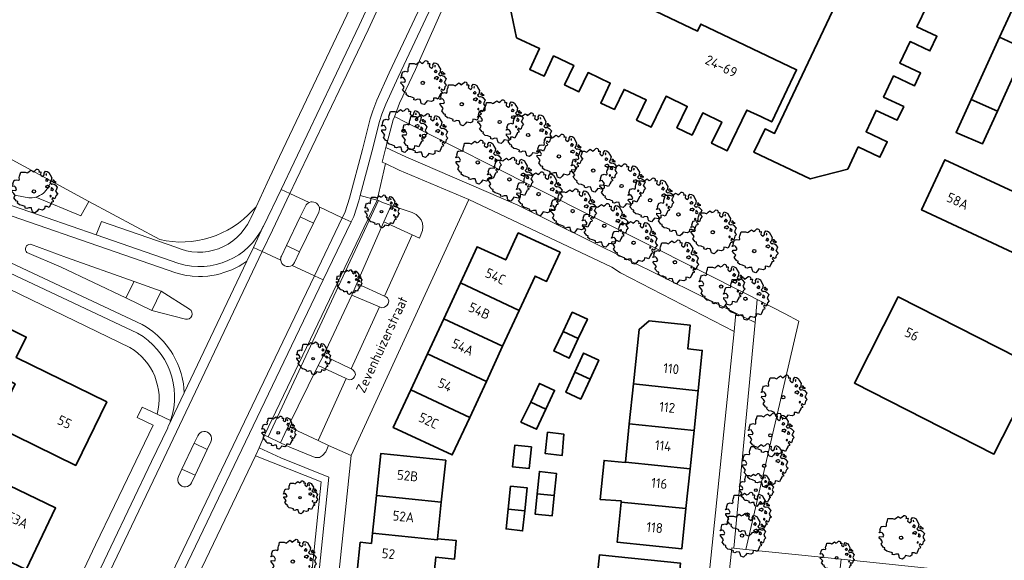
# Model space of a CAD drawing. Header units: metres. Extents: x 152391 to 157968, y 462336 to 467280.
# Tile 457 of 656: x 154138 to 154273, y 466338 to 466413. Entities that reach past the tile are written whole.
import ezdxf
from ezdxf.enums import TextEntityAlignment as Align

# ---------------------------------------------------------------- set-up
doc = ezdxf.new("R2010")
doc.units = ezdxf.units.M
doc.header["$LTSCALE"] = 0.75
doc.layers.get('0').update_dxf_attribs({"lineweight": 25})
for name, color, linetype, lineweight in [('B-GV-GR-BOOM-S', 252, 'Continuous', 25), ('B-WE-GR-BEPLANTING_CULTUUR_BODEMBEDEKKER-GV', 251, 'Continuous', 18), ('B-WE-GR-BEPLANTING_CULTUUR_HEESTERS-GV', 251, 'Continuous', 18), ('B-WE-GR-GROENVOORZIENING-GV', 251, 'Continuous', 18), ('B-WE-GR-HAAG-GV', 251, 'Continuous', 13), ('B-WE-OG-BEBOUWING-GV', 6, 'Continuous', 35), ('B-WE-OG-BEBOUWING-T18', 1, 'Continuous', 18), ('B-WE-OG-TERREIN_CULTUURSCHEIDING-GV', 251, 'Continuous', 18), ('B-WE-OG-TOPOGRAFIE-T18', 1, 'Continuous', 18), ('B-WE-VH-VERHARDING_ASFALT-GV', 251, 'Continuous', 18), ('B-WE-VH-VERHARDING_BETONSTRAATSTEEN-GV', 251, 'Continuous', 18), ('B-WE-VH-VERHARDING_TEGEL-GV', 251, 'Continuous', 18)]:
    doc.layers.add(name, color=color, linetype=linetype, lineweight=lineweight)
doc.styles.add('NLCS-ISO-M750-T18', font='NLCS-ISO.ttf', dxfattribs={"height": 1.35})

# ---------------------------------------------------------------- blocks, each defined once
blk = doc.blocks.new('SGR-BOOM_21_30')
at = {"linetype": 'Continuous'}
for p, q in [((-1.05, 1.33), (-1.02, 1.5)), ((-1.02, 1.5), (-0.67, 1.5)), ((-0.67, 1.5), (-0.52, 1.43)), ((-0.52, 1.43), (-0.47, 1.45)), ((-0.47, 1.45), (-0.37, 1.55)), ((-0.37, 1.55), (-0.23, 1.65)), ((-0.23, 1.65), (-0.13, 1.58)), ((-0.13, 1.58), (-0.06, 1.52)), ((-0.06, 1.52), (0.07, 1.58)), ((0.07, 1.58), (0.2, 1.71)), ((0.2, 1.71), (0.26, 1.73)), ((0.26, 1.73), (0.33, 1.7)), ((0.33, 1.7), (0.39, 1.65)), ((0.4, 1.53), (0.38, 1.5)), ((0.38, 1.5), (0.53, 1.52)), ((0.39, 1.65), (0.4, 1.53)), ((0.54, 1.48), (0.51, 1.29)), ((0.53, 1.52), (0.54, 1.48)), ((0.79, 1.4), (0.89, 1.56)), ((0.8, 1.29), (0.79, 1.4)), ((0.89, 1.56), (1.02, 1.53)), ((0.97, 1.37), (0.93, 1.33)), ((0.96, 1.27), (0.97, 1.37)), ((1.02, 1.53), (1.16, 1.45)), ((1.16, 1.45), (1.25, 1.27)), ((-1.7, 0.37), (-1.66, 0.48)), ((-1.49, 0.41), (-1.7, 0.37)), ((-1.68, -0.03), (-1.67, 0.09)), ((-1.67, 0.09), (-1.39, 0.07)), ((-1.66, 0.48), (-1.6, 0.53)), ((-1.63, 0.58), (-1.53, 0.87)), ((-1.6, 0.53), (-1.63, 0.58)), ((-1.53, 0.87), (-1.46, 0.86)), ((-1.42, 0.33), (-1.49, 0.41)), ((-1.46, 0.86), (-1.34, 0.91)), ((-1.33, 0.18), (-1.42, 0.33)), ((-1.39, 0.07), (-1.33, 0.18)), ((-1.34, 0.91), (-1.18, 0.86)), ((-1.18, 0.86), (-1.12, 0.92)), ((-1.13, 1.09), (-1.11, 1.19)), ((-1.12, 0.92), (-1.13, 1.09)), ((-1.11, 1.19), (-1.05, 1.33)), ((0.51, 1.29), (0.57, 1.24)), ((0.57, 1.24), (0.69, 1.15)), ((0.69, 1.15), (0.75, 1.2)), ((0.75, 1.2), (0.8, 1.29)), ((0.94, 0.91), (0.89, 0.87)), ((0.89, 0.87), (0.93, 0.83)), ((0.93, 0.41), (0.89, 0.33)), ((0.89, 0.33), (1.03, 0.32)), ((0.93, 1.33), (0.95, 1.25)), ((0.93, 0.83), (0.98, 0.84)), ((1.05, 0.46), (0.93, 0.41)), ((0.97, 0.97), (0.94, 0.91)), ((0.95, 1.25), (0.96, 1.24)), ((1.03, 0.97), (0.97, 0.97)), ((0.98, 0.84), (1.03, 0.78)), ((1.08, 0.94), (1.03, 0.97)), ((1.03, 0.78), (1.08, 0.84)), ((1.03, 0.32), (1.11, 0.25)), ((1.11, 0.46), (1.05, 0.46)), ((1.12, 0.87), (1.08, 0.94)), ((1.08, 0.84), (1.12, 0.87)), ((1.22, 0.4), (1.11, 0.46)), ((1.11, 0.25), (1.2, 0.37)), ((1.2, 0.37), (1.24, 0.41)), ((1.32, 0.79), (1.23, 0.69)), ((1.23, 0.69), (1.27, 0.63)), ((1.25, 1.27), (1.38, 1.06)), ((1.27, 0.63), (1.38, 0.56)), ((1.34, 0.18), (1.31, 0.1)), ((1.43, 0.05), (1.31, 0.1)), ((1.38, 1.06), (1.32, 0.79)), ((1.36, 0.3), (1.34, 0.23)), ((1.34, 0.23), (1.34, 0.18)), ((1.43, 0.23), (1.36, 0.3)), ((1.38, 0.56), (1.44, 0.6)), ((1.47, 0.2), (1.43, 0.23)), ((1.43, 0.05), (1.51, 0.14)), ((1.47, 0.86), (1.44, 0.81)), ((1.44, 0.81), (1.46, 0.74)), ((1.44, 0.6), (1.57, 0.56)), ((1.46, 0.74), (1.53, 0.69)), ((1.54, 0.86), (1.47, 0.86)), ((1.51, 0.14), (1.47, 0.2)), ((1.53, 0.73), (1.64, 0.68)), ((1.53, 0.69), (1.54, 0.73)), ((1.62, 0.76), (1.54, 0.86)), ((1.57, 0.56), (1.64, 0.51)), ((1.73, 0.71), (1.62, 0.76)), ((1.64, 0.68), (1.73, 0.71)), ((1.64, 0.51), (1.81, 0.32)), ((1.72, 0.1), (1.67, 0.04)), ((1.67, 0.04), (1.76, -0.09)), ((1.81, 0.32), (1.72, 0.1)), ((-1.54, -0.18), (-1.68, -0.03)), ((-1.55, -0.51), (-1.49, -0.42)), ((-1.35, -0.75), (-1.55, -0.51)), ((-1.44, -0.32), (-1.54, -0.18)), ((-1.49, -0.42), (-1.44, -0.32)), ((-1.25, -0.78), (-1.35, -0.75)), ((-1.27, -0.9), (-1.25, -0.78)), ((-1.11, -1.05), (-1.27, -0.9)), ((-0.91, -1.08), (-1.11, -1.05)), ((-0.67, -1.18), (-0.91, -1.08)), ((-0.68, -1.29), (-0.67, -1.18)), ((-0.55, -1.33), (-0.68, -1.29)), ((-0.4, -1.26), (-0.55, -1.33)), ((-0.19, -1.28), (-0.4, -1.26)), ((-0.16, -1.43), (-0.19, -1.28)), ((0.84, -1.16), (0.83, -1.36)), ((1.03, -1.18), (0.84, -1.16)), ((1.18, -1.24), (1.03, -1.18)), ((1.29, -1.01), (1.18, -1.24)), ((1.29, -0.29), (1.24, -0.36)), ((1.24, -0.36), (1.25, -0.42)), ((1.26, -0.42), (1.33, -0.41)), ((1.33, -0.34), (1.29, -0.29)), ((1.36, -0.88), (1.29, -1.01)), ((1.33, -0.41), (1.33, -0.34)), ((1.37, -0.83), (1.36, -0.88)), ((1.48, -0.8), (1.37, -0.83)), ((1.46, -0.47), (1.39, -0.59)), ((1.39, -0.59), (1.43, -0.64)), ((1.43, -0.64), (1.5, -0.7)), ((1.58, -0.59), (1.46, -0.47)), ((1.5, -0.7), (1.48, -0.8)), ((1.66, -0.52), (1.58, -0.59)), ((1.68, -0.42), (1.66, -0.52)), ((1.72, -0.31), (1.68, -0.42)), ((1.84, -0.18), (1.72, -0.31)), ((1.76, -0.09), (1.84, -0.18)), ((-0.13, -1.49), (-0.16, -1.43)), ((-0.1, -1.61), (-0.13, -1.49)), ((0.11, -1.67), (-0.1, -1.61)), ((0.25, -1.52), (0.11, -1.67)), ((0.36, -1.38), (0.25, -1.52)), ((0.68, -1.44), (0.36, -1.38)), ((0.83, -1.36), (0.68, -1.44))]:
    blk.add_line(p, q, dxfattribs=at)
blk.add_circle((0, 0), 0.126, dxfattribs=at)
blk = doc.blocks.new('SGR-BOOM_31_50')
at = {"linetype": 'Continuous'}
for p, q in [((-1.51, 1.45), (-1.48, 1.58)), ((-1.49, 1.23), (-1.51, 1.45)), ((-1.48, 1.58), (-1.4, 1.78)), ((-1.4, 1.78), (-1.36, 2)), ((-1.36, 2), (-0.89, 2)), ((-0.89, 2), (-0.69, 1.91)), ((-0.69, 1.91), (-0.63, 1.93)), ((-0.63, 1.93), (-0.49, 2.06)), ((-0.49, 2.06), (-0.3, 2.2)), ((-0.3, 2.2), (-0.18, 2.11)), ((-0.18, 2.11), (-0.08, 2.02)), ((-0.08, 2.02), (0.09, 2.11)), ((0.09, 2.11), (0.27, 2.28)), ((0.27, 2.28), (0.35, 2.31)), ((0.35, 2.31), (0.44, 2.26)), ((0.44, 2.26), (0.52, 2.2)), ((0.54, 2.04), (0.51, 2)), ((0.51, 2), (0.71, 2.02)), ((0.52, 2.2), (0.54, 2.04)), ((0.72, 1.98), (0.68, 1.71)), ((0.68, 1.71), (0.75, 1.65)), ((0.71, 2.02), (0.72, 1.98)), ((0.75, 1.65), (0.92, 1.54)), ((0.92, 1.54), (1, 1.6)), ((1, 1.6), (1.06, 1.71)), ((1.05, 1.87), (1.19, 2.09)), ((1.06, 1.71), (1.05, 1.87)), ((1.19, 2.09), (1.36, 2.04)), ((1.3, 1.82), (1.23, 1.78)), ((1.23, 1.78), (1.27, 1.67)), ((1.27, 1.67), (1.28, 1.65)), ((1.28, 1.69), (1.3, 1.82)), ((1.36, 2.04), (1.54, 1.93)), ((1.54, 1.93), (1.67, 1.69)), ((1.67, 1.69), (1.84, 1.41)), ((1.84, 1.41), (1.76, 1.06)), ((-2.27, 0.49), (-2.21, 0.64)), ((-1.99, 0.55), (-2.27, 0.49)), ((-2.24, -0.04), (-2.22, 0.11)), ((-2.22, 0.11), (-1.85, 0.09)), ((-2.21, 0.64), (-2.13, 0.71)), ((-2.18, 0.77), (-2.04, 1.17)), ((-2.13, 0.71), (-2.18, 0.77)), ((-2.04, 1.17), (-1.94, 1.14)), ((-1.9, 0.44), (-1.99, 0.55)), ((-1.94, 1.14), (-1.79, 1.21)), ((-1.77, 0.25), (-1.9, 0.44)), ((-1.85, 0.09), (-1.77, 0.25)), ((-1.79, 1.21), (-1.57, 1.14)), ((-1.57, 1.14), (-1.49, 1.23)), ((1.25, 1.21), (1.19, 1.17)), ((1.19, 1.17), (1.23, 1.1)), ((1.23, 0.55), (1.19, 0.44)), ((1.19, 0.44), (1.37, 0.42)), ((1.23, 1.1), (1.31, 1.12)), ((1.4, 0.62), (1.23, 0.55)), ((1.3, 1.3), (1.25, 1.21)), ((1.37, 1.3), (1.3, 1.3)), ((1.31, 1.12), (1.37, 1.03)), ((1.44, 1.25), (1.37, 1.3)), ((1.37, 1.03), (1.44, 1.12)), ((1.37, 0.42), (1.48, 0.33)), ((1.48, 0.62), (1.4, 0.62)), ((1.5, 1.17), (1.44, 1.25)), ((1.44, 1.12), (1.5, 1.17)), ((1.62, 0.53), (1.48, 0.62)), ((1.48, 0.33), (1.61, 0.49)), ((1.61, 0.49), (1.65, 0.55)), ((1.76, 1.06), (1.64, 0.93)), ((1.64, 0.93), (1.7, 0.84)), ((1.7, 0.84), (1.84, 0.75)), ((1.79, 0.25), (1.75, 0.14)), ((1.91, 0.07), (1.75, 0.14)), ((1.81, 0.4), (1.79, 0.31)), ((1.79, 0.31), (1.79, 0.25)), ((1.9, 0.31), (1.81, 0.4)), ((1.84, 0.75), (1.92, 0.79)), ((1.96, 0.27), (1.9, 0.31)), ((1.91, 0.07), (2.01, 0.18)), ((1.96, 1.14), (1.92, 1.08)), ((1.92, 1.08), (1.95, 0.99)), ((1.92, 0.79), (2.09, 0.75)), ((1.95, 0.99), (2.04, 0.93)), ((2.06, 1.14), (1.96, 1.14)), ((2.01, 0.18), (1.96, 0.27)), ((2.04, 0.97), (2.18, 0.9)), ((2.04, 0.93), (2.06, 0.97)), ((2.16, 1.01), (2.06, 1.14)), ((2.09, 0.75), (2.18, 0.68)), ((2.3, 0.95), (2.16, 1.01)), ((2.18, 0.9), (2.3, 0.95)), ((2.18, 0.68), (2.41, 0.42)), ((2.29, 0.14), (2.23, 0.05)), ((2.23, 0.05), (2.35, -0.13)), ((2.41, 0.42), (2.29, 0.14)), ((-2.05, -0.24), (-2.24, -0.04)), ((-2.07, -0.67), (-1.99, -0.56)), ((-1.8, -1), (-2.07, -0.67)), ((-1.91, -0.43), (-2.05, -0.24)), ((-1.99, -0.56), (-1.91, -0.43)), ((-1.67, -1.05), (-1.8, -1)), ((-1.7, -1.2), (-1.67, -1.05)), ((-1.48, -1.4), (-1.7, -1.2)), ((1.72, -1.35), (1.58, -1.66)), ((1.72, -0.39), (1.65, -0.48)), ((1.65, -0.48), (1.67, -0.56)), ((1.68, -0.56), (1.78, -0.54)), ((1.78, -0.45), (1.72, -0.39)), ((1.81, -1.18), (1.72, -1.35)), ((1.78, -0.54), (1.78, -0.45)), ((1.82, -1.11), (1.81, -1.18)), ((1.98, -1.07), (1.82, -1.11)), ((1.95, -0.63), (1.85, -0.78)), ((1.85, -0.78), (1.9, -0.85)), ((1.9, -0.85), (1.99, -0.94)), ((2.1, -0.78), (1.95, -0.63)), ((1.99, -0.94), (1.98, -1.07)), ((2.21, -0.7), (2.1, -0.78)), ((2.24, -0.56), (2.21, -0.7)), ((2.29, -0.41), (2.24, -0.56)), ((2.46, -0.24), (2.29, -0.41)), ((2.35, -0.13), (2.46, -0.24)), ((-1.22, -1.44), (-1.48, -1.4)), ((-0.89, -1.57), (-1.22, -1.44)), ((-0.91, -1.72), (-0.89, -1.57)), ((-0.73, -1.77), (-0.91, -1.72)), ((-0.53, -1.68), (-0.73, -1.77)), ((-0.25, -1.7), (-0.53, -1.68)), ((-0.21, -1.9), (-0.25, -1.7)), ((-0.18, -1.99), (-0.21, -1.9)), ((-0.13, -2.14), (-0.18, -1.99)), ((0.15, -2.23), (-0.13, -2.14)), ((0.34, -2.03), (0.15, -2.23)), ((0.47, -1.83), (0.34, -2.03)), ((0.91, -1.92), (0.47, -1.83)), ((1.11, -1.81), (0.91, -1.92)), ((1.13, -1.55), (1.11, -1.81)), ((1.37, -1.57), (1.13, -1.55)), ((1.58, -1.66), (1.37, -1.57))]:
    blk.add_line(p, q, dxfattribs=at)
blk.add_circle((0, 0), 0.169, dxfattribs=at)
blk = doc.blocks.new('SGR-BOOM_50_100')
at = {"linetype": 'Continuous'}
for p, q in [((-0.84, 2.58), (-0.65, 2.75)), ((-0.65, 2.75), (-0.4, 2.93)), ((-0.4, 2.93), (-0.24, 2.81)), ((-0.24, 2.81), (-0.11, 2.69)), ((-0.11, 2.69), (0.12, 2.81)), ((0.12, 2.81), (0.36, 3.04)), ((0.36, 3.04), (0.47, 3.07)), ((0.47, 3.07), (0.59, 3.02)), ((0.59, 3.02), (0.69, 2.93)), ((0.72, 2.72), (0.67, 2.66)), ((0.69, 2.93), (0.72, 2.72)), ((1.4, 2.49), (1.58, 2.78)), ((1.58, 2.78), (1.81, 2.72)), ((1.81, 2.72), (2.06, 2.58)), ((-2.9, 1.03), (-2.72, 1.56)), ((-2.72, 1.56), (-2.59, 1.53)), ((-2.59, 1.53), (-2.39, 1.61)), ((-2.39, 1.61), (-2.1, 1.53)), ((-2.1, 1.53), (-1.99, 1.64)), ((-2.01, 1.93), (-1.97, 2.11)), ((-1.99, 1.64), (-2.01, 1.93)), ((-1.97, 2.11), (-1.87, 2.37)), ((-1.87, 2.37), (-1.81, 2.66)), ((-1.81, 2.66), (-1.19, 2.66)), ((-1.19, 2.66), (-0.92, 2.55)), ((-0.92, 2.55), (-0.84, 2.58)), ((0.67, 2.66), (0.94, 2.69)), ((0.96, 2.64), (0.9, 2.29)), ((0.9, 2.29), (1, 2.2)), ((0.94, 2.69), (0.96, 2.64)), ((1, 2.2), (1.23, 2.05)), ((1.23, 2.05), (1.34, 2.14)), ((1.34, 2.14), (1.42, 2.29)), ((1.42, 2.29), (1.4, 2.49)), ((1.67, 1.61), (1.58, 1.56)), ((1.58, 1.56), (1.65, 1.47)), ((1.73, 2.43), (1.65, 2.37)), ((1.65, 2.37), (1.69, 2.23)), ((1.65, 1.47), (1.75, 1.5)), ((1.73, 1.73), (1.67, 1.61)), ((1.69, 2.23), (1.71, 2.2)), ((1.71, 2.26), (1.73, 2.43)), ((1.83, 1.73), (1.73, 1.73)), ((1.75, 1.5), (1.83, 1.38)), ((1.91, 1.67), (1.83, 1.73)), ((1.83, 1.38), (1.91, 1.5)), ((2, 1.56), (1.91, 1.67)), ((1.91, 1.5), (2, 1.56)), ((2.06, 2.58), (2.22, 2.26)), ((2.35, 1.41), (2.18, 1.23)), ((2.22, 2.26), (2.45, 1.88)), ((2.45, 1.88), (2.35, 1.41)), ((2.62, 1.53), (2.56, 1.44)), ((2.56, 1.44), (2.6, 1.32)), ((2.74, 1.53), (2.62, 1.53)), ((2.89, 1.35), (2.74, 1.53)), ((-3.03, 0.65), (-2.94, 0.85)), ((-2.65, 0.74), (-3.03, 0.65)), ((-2.99, -0.05), (-2.96, 0.15)), ((-2.96, 0.15), (-2.47, 0.12)), ((-2.94, 0.85), (-2.84, 0.94)), ((-2.84, 0.94), (-2.9, 1.03)), ((-2.53, 0.59), (-2.65, 0.74)), ((-2.37, 0.33), (-2.53, 0.59)), ((-2.47, 0.12), (-2.37, 0.33)), ((1.65, 0.74), (1.58, 0.59)), ((1.58, 0.59), (1.83, 0.56)), ((1.87, 0.82), (1.65, 0.74)), ((1.83, 0.56), (1.98, 0.45)), ((1.98, 0.82), (1.87, 0.82)), ((2.16, 0.71), (1.98, 0.82)), ((1.98, 0.45), (2.14, 0.65)), ((2.14, 0.65), (2.2, 0.74)), ((2.18, 1.23), (2.27, 1.12)), ((2.27, 1.12), (2.45, 1)), ((2.39, 0.33), (2.33, 0.18)), ((2.55, 0.09), (2.33, 0.18)), ((2.41, 0.53), (2.39, 0.42)), ((2.39, 0.42), (2.39, 0.33)), ((2.53, 0.42), (2.41, 0.53)), ((2.45, 1), (2.56, 1.06)), ((2.62, 0.36), (2.53, 0.42)), ((2.55, 0.09), (2.68, 0.24)), ((2.56, 1.06), (2.78, 1)), ((2.6, 1.32), (2.72, 1.23)), ((2.68, 0.24), (2.62, 0.36)), ((2.72, 1.29), (2.91, 1.2)), ((2.72, 1.23), (2.74, 1.29)), ((2.78, 1), (2.91, 0.91)), ((3.07, 1.26), (2.89, 1.35)), ((2.91, 1.2), (3.07, 1.26)), ((2.91, 0.91), (3.22, 0.56)), ((3.05, 0.18), (2.97, 0.07)), ((2.97, 0.07), (3.13, -0.17)), ((3.22, 0.56), (3.05, 0.18)), ((-2.74, -0.31), (-2.99, -0.05)), ((-2.76, -0.9), (-2.65, -0.75)), ((-2.41, -1.34), (-2.76, -0.9)), ((-2.55, -0.58), (-2.74, -0.31)), ((-2.65, -0.75), (-2.55, -0.58)), ((-2.22, -1.39), (-2.41, -1.34)), ((2.29, -0.52), (2.2, -0.64)), ((2.2, -0.64), (2.22, -0.75)), ((2.25, -0.75), (2.37, -0.72)), ((2.37, -0.61), (2.29, -0.52)), ((2.37, -0.72), (2.37, -0.61)), ((2.6, -0.84), (2.47, -1.04)), ((2.47, -1.04), (2.53, -1.13)), ((2.53, -1.13), (2.66, -1.25)), ((2.8, -1.04), (2.6, -0.84)), ((2.66, -1.25), (2.64, -1.42)), ((2.95, -0.93), (2.8, -1.04)), ((2.99, -0.75), (2.95, -0.93)), ((3.05, -0.55), (2.99, -0.75)), ((3.28, -0.31), (3.05, -0.55)), ((3.13, -0.17), (3.28, -0.31)), ((-2.26, -1.6), (-2.22, -1.39)), ((-1.97, -1.86), (-2.26, -1.6)), ((-1.62, -1.92), (-1.97, -1.86)), ((-1.19, -2.1), (-1.62, -1.92)), ((-1.21, -2.3), (-1.19, -2.1)), ((-0.98, -2.36), (-1.21, -2.3)), ((-0.71, -2.24), (-0.98, -2.36)), ((-0.34, -2.27), (-0.71, -2.24)), ((-0.28, -2.53), (-0.34, -2.27)), ((-0.24, -2.65), (-0.28, -2.53)), ((-0.17, -2.85), (-0.24, -2.65)), ((0.63, -2.45), (0.45, -2.71)), ((1.21, -2.56), (0.63, -2.45)), ((1.48, -2.42), (1.21, -2.56)), ((1.5, -2.07), (1.48, -2.42)), ((1.83, -2.1), (1.5, -2.07)), ((2.1, -2.21), (1.83, -2.1)), ((2.29, -1.8), (2.1, -2.21)), ((2.41, -1.57), (2.29, -1.8)), ((2.43, -1.48), (2.41, -1.57)), ((2.64, -1.42), (2.43, -1.48)), ((0.2, -2.97), (-0.17, -2.85)), ((0.45, -2.71), (0.2, -2.97))]:
    blk.add_line(p, q, dxfattribs=at)
blk.add_circle((0, 0), 0.225, dxfattribs=at)

msp = doc.modelspace()

# ---------------------------------------------------------------- linework, layer by layer
at = {"layer": 'B-WE-GR-BEPLANTING_CULTUUR_BODEMBEDEKKER-GV'}
for points in [[(154187.63, 466384.9), (154191.53, 466383.12), (154192.51, 466382.67), (154192.95, 466383.74), (154192.99, 466384.23), (154192.93, 466384.71), (154192.74, 466385.17), (154192.47, 466385.52), (154192.06, 466385.91), (154191.54, 466386.18), (154188.62, 466387.17), (154187.99, 466385.72)], [(154187.02, 466373.23), (154187.33, 466373.09), (154187.7, 466373.16), (154188.02, 466373.41), (154188.2, 466373.64), (154188.29, 466374.06), (154188.15, 466374.45), (154187.92, 466374.6), (154187.73, 466374.68), (154183.9, 466376.43), (154183.23, 466374.85)], [(154182.45, 466363.38), (154182.85, 466363.19), (154183.16, 466363.24), (154183.42, 466363.37), (154183.6, 466363.6), (154183.73, 466363.91), (154183.62, 466364.26), (154183.42, 466364.53), (154183.17, 466364.68), (154183.14, 466364.69), (154179.31, 466366.52), (154178.61, 466365.17)], [(154174.49, 466356.76), (154174.01, 466355.79), (154173.4, 466354.53), (154174.68, 466353.93), (154178.16, 466352.51), (154178.77, 466352.52), (154179.21, 466352.79), (154179.63, 466353.27), (154180, 466354.18), (154178.6, 466354.84)]]:
    msp.add_lwpolyline(points, close=True, dxfattribs=at)
at = {"layer": 'B-WE-GR-BEPLANTING_CULTUUR_HEESTERS-GV'}
for points in [[(154189.29, 466399.32), (154189.07, 466399.33), (154188.93, 466398.94), (154187.9, 466395.12), (154190.64, 466393.83), (154206.06, 466387.2), (154236.05, 466372.37), (154238.67, 466371.08), (154238.97, 466374.24), (154238.97, 466374.25), (154238.01, 466374.74), (154201.94, 466392.88), (154190.5, 466398.67)], [(154238.97, 466374.24), (154238.67, 466371.08), (154235.76, 466340.05), (154237.42, 466339.88), (154244.69, 466371.27), (154242.79, 466372.26)]]:
    msp.add_lwpolyline(points, close=True, dxfattribs=at)
msp.add_lwpolyline([(154141.48, 466389.67), (154141.93, 466390.51), (154126.17, 466399.03)], dxfattribs=at)
for points in [[(154136.89, 466388.59, 0.034002), (154138.8, 466388.23)], [(154139.77, 466388.32, 0.204708), (154141.48, 466389.67)], [(154138.8, 466388.23, 0.08904), (154139.77, 466388.32)]]:
    msp.add_lwpolyline(points, format="xyb", dxfattribs=at)
at = {"layer": 'B-WE-GR-GROENVOORZIENING-GV'}
for points in [[(154183.23, 466374.85), (154183.9, 466376.43), (154187.63, 466384.9), (154187.99, 466385.72), (154188.62, 466387.17), (154187.43, 466387.58), (154186.87, 466387.84), (154171.71, 466355.33), (154173.4, 466354.53), (154174.01, 466355.79), (154174.49, 466356.76), (154178.61, 466365.17), (154179.31, 466366.52)], [(154169.99, 466352.76), (154179.01, 466349.16), (154174.27, 466303.32), (154175.26, 466303.22), (154180.08, 466349.81), (154173.44, 466352.46), (154170.5, 466353.83)]]:
    msp.add_lwpolyline(points, close=True, dxfattribs=at)
at = {"layer": 'B-WE-GR-HAAG-GV'}
for points in [[(154183.23, 466374.85), (154183.9, 466376.43), (154187.63, 466384.9), (154187.99, 466385.72), (154188.62, 466387.17), (154187.43, 466387.58), (154186.87, 466387.84), (154171.71, 466355.33), (154173.4, 466354.53), (154174.01, 466355.79), (154174.49, 466356.76), (154178.61, 466365.17), (154179.31, 466366.52)], [(154170.5, 466353.83), (154169.99, 466352.76), (154179.01, 466349.16), (154174.27, 466303.32), (154175.26, 466303.22), (154180.08, 466349.81), (154173.44, 466352.46)]]:
    msp.add_lwpolyline(points, close=True, dxfattribs=at)
at = {"layer": 'B-WE-OG-BEBOUWING-GV'}
for points in [[(154252.69, 466421.09), (154241.35, 466397.08), (154240.04, 466397.7), (154238.51, 466394.47), (154246.25, 466390.81), (154251.42, 466392.15), (154252.87, 466395.21), (154255.83, 466393.8), (154256.84, 466395.93), (154253.93, 466397.31), (154255.31, 466400.24), (154258.21, 466398.87), (154259.11, 466400.77), (154256.35, 466402.07), (154257.73, 466404.97), (154260.6, 466403.62), (154261.43, 466405.38), (154258.59, 466406.72), (154260, 466409.7), (154262.71, 466408.42), (154263.67, 466410.43), (154260.94, 466411.72), (154262.32, 466414.65)], [(154204.93, 466414.6), (154205.89, 466410.23), (154209.04, 466408.74), (154207.68, 466405.88), (154209.65, 466404.94), (154210.97, 466407.73), (154213.74, 466406.41), (154212.47, 466403.74), (154214.46, 466402.79), (154215.72, 466405.44), (154218.76, 466404), (154217.45, 466401.25), (154219.33, 466400.36), (154220.65, 466403.12), (154223.71, 466401.67), (154222.39, 466398.9), (154224.4, 466397.94), (154226.43, 466402.17), (154229.34, 466400.78), (154227.93, 466397.84), (154230.02, 466396.85), (154231.47, 466399.89), (154234.1, 466398.63), (154232.7, 466395.71), (154234.85, 466394.69), (154237.53, 466400.29), (154239.45, 466399.38), (154240.96, 466398.66), (154244.38, 466405.83), (154231.23, 466412.1), (154230.77, 466411.14), (154220.28, 466416.15)]]:
    msp.add_lwpolyline(points, dxfattribs=at)
for points in [[(154275.18, 466415.72), (154274.83, 466415.89), (154272.28, 466410.29), (154275.88, 466408.67), (154278.43, 466414.25)], [(154275.88, 466408.67), (154272.28, 466410.29), (154268.38, 466401.73), (154271.99, 466400.12), (154272.4, 466401.03)], [(154268.38, 466401.73), (154266.32, 466397.2), (154266.49, 466397.12), (154269.94, 466395.63), (154271.99, 466400.12)], [(154278.33, 466383.27), (154279.81, 466386.45), (154264.77, 466393.44), (154261.57, 466386.55), (154275.51, 466380.07), (154277.24, 466383.78)], [(154198.15, 466376.52), (154206.23, 466372.71), (154208.42, 466377.45), (154210.01, 466376.71), (154211.87, 466380.72), (154206.1, 466383.39), (154204.38, 466379.68), (154200.45, 466381.49)], [(154206.23, 466372.71), (154198.15, 466376.52), (154195.87, 466371.59), (154203.95, 466367.8)], [(154124.92, 466367.9), (154125.02, 466367.84), (154127.29, 466366.73), (154130.11, 466365.35), (154135.42, 466362.74), (154135.67, 466363.23), (154136.92, 466362.62), (154134.11, 466356.88), (154145.26, 466351.43), (154149.53, 466360.16), (154137.07, 466366.25), (154138.45, 466369.06), (154133.11, 466371.69), (154132.9, 466371.26), (154127.79, 466373.76)], [(154277.54, 466364.83), (154258.35, 466374.59), (154252.33, 466362.74), (154271.51, 466352.98)], [(154212.28, 466369.85), (154214.37, 466368.87), (154215.61, 466371.55), (154213.53, 466372.47)], [(154201.72, 466362.98), (154203.95, 466367.8), (154195.87, 466371.59), (154193.63, 466366.76)], [(154221.96, 466362.64), (154230.85, 466361.69), (154231.42, 466367.23), (154229.43, 466367.44), (154229.77, 466370.69), (154224.11, 466371.28), (154222.73, 466370.13)], [(154214.37, 466368.87), (154212.28, 466369.85), (154210.99, 466367.17), (154213.13, 466366.19)], [(154191.33, 466361.8), (154199.43, 466358.03), (154201.72, 466362.98), (154193.63, 466366.76)], [(154213.91, 466364.24), (154215.99, 466363.3), (154217.18, 466365.87), (154215.09, 466366.86)], [(154215.99, 466363.3), (154213.91, 466364.24), (154212.67, 466361.48), (154214.7, 466360.54)], [(154207.82, 466360.14), (154209.92, 466359.16), (154211.1, 466361.74), (154209.05, 466362.69)], [(154199.43, 466358.03), (154191.33, 466361.8), (154190.61, 466360.25), (154188.93, 466356.62), (154197.03, 466352.87)], [(154230.85, 466361.69), (154221.96, 466362.64), (154221.38, 466357.13), (154230.28, 466356.23)], [(154209.92, 466359.16), (154207.82, 466360.14), (154206.48, 466357.37), (154208.64, 466356.39)], [(154210.13, 466355.99), (154209.83, 466353.04), (154212.13, 466352.77), (154212.39, 466355.71)], [(154230.28, 466356.23), (154221.38, 466357.13), (154220.84, 466351.88), (154229.73, 466350.97)], [(154136.26, 466352.54), (154130.62, 466355.22), (154127.86, 466349.42), (154131.24, 466347.82), (154131.76, 466346.4), (154129.96, 466342.62), (154130.19, 466342.51), (154130.38, 466342.92), (154134.09, 466341.16), (154133.31, 466339.53), (154138.44, 466337.09), (154142.48, 466345.58), (154134.71, 466349.28)], [(154207.92, 466353.96), (154205.64, 466354.21), (154205.3, 466351.23), (154207.6, 466350.99)], [(154186.6, 466347.29), (154195.53, 466346.36), (154196.13, 466352.14), (154187.19, 466353.05)], [(154229.73, 466350.97), (154220.84, 466351.88), (154220.83, 466351.84), (154217.92, 466352.11), (154217.38, 466346.73), (154220.28, 466346.53), (154220.26, 466346.36), (154229.16, 466345.48)], [(154211.06, 466347.27), (154211.36, 466350.32), (154209.02, 466350.6), (154208.7, 466347.51)], [(154204.72, 466345.41), (154207, 466345.17), (154207.33, 466348.35), (154205.06, 466348.56)], [(154195.53, 466346.36), (154186.6, 466347.29), (154186.07, 466342.09), (154195, 466341.17), (154195.02, 466341.33)], [(154211.06, 466347.27), (154208.7, 466347.51), (154208.42, 466344.72), (154210.78, 466344.49)], [(154207, 466345.17), (154204.72, 466345.41), (154204.43, 466342.7), (154206.71, 466342.42)], [(154220.26, 466346.36), (154219.69, 466340.87), (154228.59, 466339.95), (154229.16, 466345.48)], [(154185.51, 466336.67), (154194.45, 466335.78), (154194.76, 466338.82), (154197.32, 466338.53), (154197.56, 466341.1), (154195.02, 466341.33), (154195, 466341.17), (154186.07, 466342.09), (154185.92, 466340.7), (154184.39, 466340.85), (154183.98, 466336.82)], [(154218.86, 466333.26), (154227.84, 466332.3), (154228.43, 466337.96), (154219.45, 466338.9), (154217.26, 466339.12), (154216.67, 466333.5)]]:
    msp.add_lwpolyline(points, close=True, dxfattribs=at)
at = {"layer": 'B-WE-OG-TERREIN_CULTUURSCHEIDING-GV'}
for points in [[(154123.06, 466391.7), (154125.24, 466391), (154127.38, 466390.27), (154148.07, 466383.11), (154148.82, 466384.97), (154159, 466381.43)], [(154139.77, 466388.32), (154145.97, 466385.72), (154147.07, 466387.73), (154141.93, 466390.51)], [(154141.93, 466390.51), (154141.48, 466389.67)], [(154156.8, 466382.47), (154147.07, 466387.73), (154145.97, 466385.72), (154139.77, 466388.32)], [(154169.23, 466385.23), (154169.33, 466385.44), (154170.05, 466386.99), (154169.6, 466386.5)], [(154168.53, 466303.89), (154174.27, 466303.32), (154179.01, 466349.16), (154169.99, 466352.76), (154147.33, 466305.48)]]:
    msp.add_lwpolyline(points, dxfattribs=at)
for points in [[(154138.8, 466388.23, -0.034002), (154136.89, 466388.59)], [(154141.48, 466389.67, -0.204708), (154139.77, 466388.32)], [(154139.77, 466388.32, -0.08904), (154138.8, 466388.23)], [(154169.6, 466386.5, -0.271124), (154156.8, 466382.47)], [(154159, 466381.43, 0.412513), (154169.23, 466385.23)]]:
    msp.add_lwpolyline(points, format="xyb", dxfattribs=at)
msp.add_lwpolyline([(154186.87, 466387.84), (154186.71, 466387.91), (154184.88, 466384.08), (154171.22, 466355.56), (154171.71, 466355.33)], close=True, dxfattribs=at)
at = {"layer": 'B-WE-VH-VERHARDING_ASFALT-GV'}
for points in [[(154173.49, 466389.38), (154174.71, 466388.82), (154175.58, 466390.65), (154182.04, 466404.1), (154185.47, 466411.33), (154197.26, 466436.82), (154226.05, 466496.9), (154224.52, 466497.63), (154224.26, 466497.09), (154219.34, 466486.63), (154202.65, 466451.36), (154196.04, 466437.4), (154184.25, 466411.91)], [(154174.71, 466388.82), (154173.49, 466389.38), (154171.08, 466384.34), (154171.04, 466384.27), (154169.68, 466381.4), (154170.9, 466380.83), (154172.3, 466383.77)], [(154181.91, 466385.48), (154178.08, 466377.5), (154179.3, 466376.93), (154183.14, 466384.92)], [(154168.79, 466379.52), (154160.19, 466361.42), (154157.97, 466356.76), (154157.94, 466356.69), (154157.9, 466356.61), (154155.69, 466351.97), (154147.27, 466334.35), (154136.18, 466311.35), (154131.33, 466301.12), (154126.6, 466291.16), (154126.47, 466290.98), (154126.03, 466290.05), (154127.25, 466289.49), (154127.64, 466290.3), (154127.77, 466290.48), (154132.55, 466300.54), (154137.37, 466310.7), (154137.49, 466310.89), (154148.49, 466333.76), (154156.91, 466351.39), (154170.9, 466380.83), (154169.68, 466381.4)]]:
    msp.add_lwpolyline(points, close=True, dxfattribs=at)
for points in [[(154178.73, 466386.96), (154181.91, 466385.48), (154182.24, 466386.17), (154182.63, 466387.29), (154182.9, 466388.18), (154184.68, 466394.86), (154185.73, 466399.09), (154186.11, 466400.18), (154186.68, 466401.62), (154188.38, 466405.38), (154213.62, 466458.9), (154221.5, 466475.36), (154230.25, 466494.9), (154226.05, 466496.9), (154197.26, 466436.82), (154185.47, 466411.33), (154182.04, 466404.1), (154175.58, 466390.65), (154174.71, 466388.82), (154177.37, 466387.58)], [(154213.62, 466458.9), (154188.38, 466405.38), (154186.68, 466401.62), (154186.11, 466400.18), (154185.73, 466399.09), (154184.68, 466394.86), (154182.9, 466388.18), (154182.63, 466387.29), (154182.24, 466386.17), (154181.91, 466385.48), (154183.14, 466384.92), (154183.49, 466385.65), (154184.2, 466387.8), (154184.39, 466388.53), (154185.99, 466394.54), (154187.03, 466398.71), (154187.37, 466399.72), (154187.92, 466401.09), (154189.6, 466404.8), (154214.82, 466458.27)], [(154159.45, 466379.17), (154148.07, 466383.11), (154127.38, 466390.27), (154125.24, 466391), (154123.06, 466391.7)], [(154128.78, 466382.82), (154154.39, 466370.81), (154154.92, 466370.49), (154155.39, 466370.17), (154155.86, 466369.83), (154156.51, 466369.27), (154156.93, 466368.86), (154157.33, 466368.44), (154157.88, 466367.77), (154158.38, 466367.07), (154158.6, 466366.7), (154158.88, 466366.19), (154159.26, 466365.42), (154159.47, 466364.88), (154159.75, 466364.06), (154159.9, 466363.5), (154160.07, 466362.65), (154160.14, 466362.08), (154160.19, 466361.42), (154168.79, 466379.52), (154168.22, 466379.13), (154167.73, 466378.84), (154166.7, 466378.33), (154166.18, 466378.11), (154165.64, 466377.93), (154165.1, 466377.77), (154164.55, 466377.64), (154163.7, 466377.49), (154163.42, 466377.46), (154162.71, 466377.41), (154162.14, 466377.4), (154161.28, 466377.44), (154161, 466377.47), (154160.44, 466377.55), (154159.88, 466377.66), (154159.04, 466377.88), (154126.94, 466389)], [(154126.94, 466389), (154159.04, 466377.88), (154159.88, 466377.66), (154160.44, 466377.55), (154161, 466377.47), (154161.28, 466377.44), (154162.14, 466377.4), (154162.71, 466377.41), (154163.42, 466377.46), (154163.7, 466377.49), (154164.55, 466377.64), (154165.1, 466377.77), (154165.64, 466377.93), (154166.18, 466378.11), (154166.7, 466378.33), (154167.73, 466378.84), (154168.22, 466379.13), (154168.79, 466379.52), (154169.68, 466381.4), (154171.04, 466384.27)], [(154177.37, 466387.58), (154174.71, 466388.82), (154172.3, 466383.77), (154170.9, 466380.83)], [(154173.53, 466380.18), (154174.24, 466381.65), (154176.13, 466385.58), (154176.85, 466387.08)], [(154175, 466378.93), (154178.08, 466377.5), (154181.91, 466385.48), (154178.73, 466386.96)], [(154178.68, 466386.24), (154177.94, 466384.71), (154176.04, 466380.78), (154175.33, 466379.31)], [(154123.67, 466383.28), (154124.62, 466382.98), (154126.48, 466382.31), (154128.22, 466381.6), (154153.76, 466369.61)], [(154157.97, 466356.76), (154160.19, 466361.42), (154160.14, 466362.08), (154160.07, 466362.65), (154159.9, 466363.5), (154159.75, 466364.06), (154159.47, 466364.88), (154159.26, 466365.42), (154158.88, 466366.19), (154158.6, 466366.7), (154158.38, 466367.07), (154157.88, 466367.77), (154157.33, 466368.44), (154156.93, 466368.86), (154156.51, 466369.27), (154155.86, 466369.83), (154155.39, 466370.17), (154154.92, 466370.49), (154154.39, 466370.81), (154128.78, 466382.82)], [(154139.03, 466381.82), (154143.98, 466380.01), (154153.31, 466376.72), (154157.02, 466375.37)], [(154173.44, 466379.65), (154170.9, 466380.83), (154156.91, 466351.39), (154148.49, 466333.76), (154137.49, 466310.89), (154137.37, 466310.7), (154132.55, 466300.54), (154127.77, 466290.48), (154127.64, 466290.3), (154127.25, 466289.49), (154130.13, 466288.16)], [(154160.35, 466371.53), (154155.72, 466372.73), (154152.14, 466374.45), (154143.26, 466378.67), (154138.55, 466380.68)], [(154170.9, 466380.83), (154173.44, 466379.65)], [(154131.65, 466287.45), (154134.3, 466286.22), (154134.99, 466287.68), (154139.55, 466297.19), (154144.11, 466306.7), (154155.26, 466329.88), (154174.27, 466369.57), (154178.08, 466377.5), (154175, 466378.93)], [(154136.21, 466287.09), (154140.77, 466296.6), (154145.32, 466306.11), (154156.47, 466329.3), (154175.48, 466368.99), (154179.3, 466376.93), (154178.08, 466377.5), (154174.27, 466369.57), (154155.26, 466329.88), (154144.11, 466306.7), (154139.55, 466297.19), (154134.99, 466287.68), (154134.3, 466286.22), (154135.53, 466285.66), (154136.05, 466286.76)], [(154157.02, 466375.37), (154160.91, 466372.9)], [(154159.86, 466350.92), (154161.54, 466354.48), (154162.04, 466355.51)], [(154163.83, 466354.67), (154163.33, 466353.63), (154161.66, 466350.07), (154161.19, 466349.04)], [(154159.38, 466349.88), (154159.86, 466350.92)]]:
    msp.add_lwpolyline(points, dxfattribs=at)
for points in [[(154176.85, 466387.08, -0.186005), (154177.37, 466387.58)], [(154177.37, 466387.58, -0.441521), (154178.73, 466386.96)], [(154178.73, 466386.96, -0.182129), (154178.68, 466386.24)], [(154171.04, 466384.27, -0.369805), (154159.45, 466379.17)], [(154138.55, 466380.68, -0.708067), (154139.03, 466381.82)], [(154173.44, 466379.65, -0.133403), (154173.53, 466380.18)], [(154175, 466378.93, -0.574898), (154173.44, 466379.65)], [(154175.33, 466379.31, -0.131328), (154175, 466378.93)], [(154160.91, 466372.9, -0.866877), (154160.35, 466371.53)], [(154153.76, 466369.61, -0.362144), (154158.3, 466357.59)], [(154158.3, 466357.59, -0.023268), (154157.97, 466356.76)], [(154162.04, 466355.51, -1.011947), (154163.83, 466354.67)], [(154161.19, 466349.04, -1.005142), (154159.38, 466349.88)]]:
    msp.add_lwpolyline(points, format="xyb", dxfattribs=at)
at = {"layer": 'B-WE-VH-VERHARDING_BETONSTRAATSTEEN-GV'}
for points in [[(154183.14, 466364.69), (154183.17, 466364.68), (154183.42, 466364.53), (154183.62, 466364.26), (154183.73, 466363.91), (154183.6, 466363.6), (154183.42, 466363.37), (154183.16, 466363.24), (154182.85, 466363.19), (154182.45, 466363.38), (154178.6, 466354.84), (154180, 466354.18), (154183.12, 466352.77), (154199.32, 466387.97), (154189.75, 466392.01), (154187.87, 466392.93), (154186.71, 466387.91), (154186.87, 466387.84), (154187.43, 466387.58), (154188.62, 466387.17), (154191.54, 466386.18), (154192.06, 466385.91), (154192.47, 466385.52), (154192.74, 466385.17), (154192.93, 466384.71), (154192.99, 466384.23), (154192.95, 466383.74), (154192.51, 466382.67), (154191.53, 466383.12), (154187.73, 466374.68), (154187.92, 466374.6), (154188.15, 466374.45), (154188.29, 466374.06), (154188.2, 466373.64), (154188.02, 466373.41), (154187.7, 466373.16), (154187.33, 466373.09), (154187.02, 466373.23)], [(154191.53, 466383.12), (154187.63, 466384.9), (154183.9, 466376.43), (154187.73, 466374.68)], [(154183.23, 466374.85), (154179.31, 466366.52), (154183.14, 466364.69), (154187.02, 466373.23)], [(154174.49, 466356.76), (154178.6, 466354.84), (154182.45, 466363.38), (154178.61, 466365.17)]]:
    msp.add_lwpolyline(points, close=True, dxfattribs=at)
for points in [[(154176.85, 466387.08), (154176.13, 466385.58), (154177.94, 466384.71), (154178.68, 466386.24)], [(154138.55, 466380.68), (154143.26, 466378.67), (154152.14, 466374.45), (154153.31, 466376.72), (154143.98, 466380.01), (154139.03, 466381.82)], [(154175.33, 466379.31), (154176.04, 466380.78), (154174.24, 466381.65), (154173.53, 466380.18)], [(154160.91, 466372.9), (154157.02, 466375.37), (154155.72, 466372.73), (154160.35, 466371.53)], [(154162.04, 466355.51), (154161.54, 466354.48), (154163.33, 466353.63)], [(154163.33, 466353.63), (154163.83, 466354.67)], [(154159.86, 466350.92), (154159.38, 466349.88)], [(154161.19, 466349.04), (154161.66, 466350.07), (154159.86, 466350.92)]]:
    msp.add_lwpolyline(points, dxfattribs=at)
for points in [[(154177.37, 466387.58, 0.186005), (154176.85, 466387.08)], [(154178.73, 466386.96, 0.441521), (154177.37, 466387.58)], [(154178.68, 466386.24, 0.182129), (154178.73, 466386.96)], [(154139.03, 466381.82, 0.708067), (154138.55, 466380.68)], [(154173.53, 466380.18, 0.133403), (154173.44, 466379.65)], [(154173.44, 466379.65, 0.574898), (154175, 466378.93)], [(154175, 466378.93, 0.131328), (154175.33, 466379.31)], [(154160.35, 466371.53, 0.866877), (154160.91, 466372.9)], [(154163.83, 466354.67, 1.011947), (154162.04, 466355.51)], [(154159.38, 466349.88, 1.005142), (154161.19, 466349.04)]]:
    msp.add_lwpolyline(points, format="xyb", dxfattribs=at)
at = {"layer": 'B-WE-VH-VERHARDING_TEGEL-GV'}
for points in [[(154249.97, 466532.61), (154232.87, 466496.48), (154231.78, 466494.17), (154231.51, 466493.59), (154227.48, 466485.03), (154222.52, 466474.52), (154214.82, 466458.27), (154189.6, 466404.8), (154187.92, 466401.09), (154187.37, 466399.72), (154187.03, 466398.71), (154185.99, 466394.54), (154184.39, 466388.53), (154186.71, 466387.91), (154187.87, 466392.93), (154187.4, 466393.14), (154187.9, 466395.12), (154188.93, 466398.94), (154189.07, 466399.33), (154189.77, 466401.24), (154191.98, 466405.84), (154201.25, 466426.73)], [(154171.04, 466384.27), (154171.08, 466384.34), (154173.49, 466389.38), (154184.25, 466411.91), (154196.04, 466437.4), (154202.65, 466451.36), (154219.34, 466486.63), (154224.26, 466497.09), (154222.54, 466497.93), (154217.57, 466487.65), (154217.56, 466487.66), (154216.11, 466484.62), (154210.82, 466473.36), (154199.41, 466449.29), (154195.67, 466441.16), (154194.95, 466439.59), (154194.91, 466439.62), (154193.66, 466437.01), (154184.73, 466418.24), (154184.85, 466418.17), (154173.29, 466393.9), (154171.59, 466390.27)], [(154171.59, 466390.27), (154170.05, 466386.99), (154169.33, 466385.44), (154169.23, 466385.23)], [(154070.33, 466381.85), (154071.12, 466381.92), (154072.11, 466382.01), (154089.37, 466383.63), (154090.32, 466383.72), (154100.29, 466384.54), (154105.62, 466384.48), (154107.96, 466384.39), (154109.96, 466384.23), (154113.25, 466383.83), (154114.83, 466383.56), (154119.23, 466382.47), (154123.09, 466381.37), (154125.78, 466380.44), (154127.45, 466379.75), (154130.07, 466378.6), (154152.7, 466367.62)], [(154159, 466381.43), (154148.82, 466384.97), (154148.07, 466383.11), (154159.45, 466379.17)], [(154153.76, 466369.61), (154128.22, 466381.6), (154126.48, 466382.31), (154124.62, 466382.98), (154123.67, 466383.28)], [(154158.3, 466357.59), (154156.47, 466358.47), (154154.38, 466359.41), (154153.72, 466358.01), (154155.9, 466356.95), (154150.58, 466345.89), (154147.98, 466340.48), (154143.61, 466331.31), (154137.33, 466318.26), (154135.02, 466319.29), (154133.06, 466314.89), (154135.21, 466313.8), (154129.57, 466301.97), (154127.64, 466297.91), (154125.34, 466299.02), (154123.39, 466294.83)], [(154156.47, 466358.47), (154158.3, 466357.59)], [(154106.65, 466249.09), (154111.52, 466259.59), (154117.64, 466272.52), (154119.08, 466275.42), (154122.23, 466282.06), (154126.03, 466290.05), (154126.47, 466290.98), (154126.6, 466291.16), (154131.33, 466301.12), (154136.18, 466311.35), (154147.27, 466334.35), (154155.69, 466351.97), (154157.9, 466356.61), (154157.94, 466356.69), (154157.97, 466356.76)], [(154178.02, 466303.58), (154183.12, 466352.77), (154180, 466354.18), (154179.63, 466353.27), (154179.21, 466352.79), (154178.77, 466352.52), (154178.16, 466352.51), (154174.68, 466353.93), (154173.4, 466354.53), (154171.71, 466355.33), (154171.22, 466355.56), (154170.5, 466353.83), (154173.44, 466352.46), (154180.08, 466349.81), (154175.26, 466303.22)]]:
    msp.add_lwpolyline(points, dxfattribs=at)
for points in [[(154199.32, 466387.97), (154218.99, 466378.67), (154220.16, 466377.9), (154235.79, 466369.85), (154236.05, 466372.37), (154206.06, 466387.2), (154190.64, 466393.83), (154187.9, 466395.12), (154187.4, 466393.14), (154187.87, 466392.93), (154189.75, 466392.01)], [(154184.88, 466384.08), (154186.71, 466387.91), (154184.39, 466388.53), (154184.2, 466387.8), (154183.49, 466385.65), (154183.14, 466384.92), (154179.3, 466376.93), (154175.48, 466368.99), (154156.47, 466329.3), (154145.32, 466306.11), (154147.33, 466305.48), (154169.99, 466352.76), (154170.5, 466353.83), (154171.22, 466355.56)], [(154176.04, 466380.78), (154177.94, 466384.71), (154176.13, 466385.58), (154174.24, 466381.65)], [(154157.02, 466375.37), (154153.31, 466376.72), (154152.14, 466374.45), (154155.72, 466372.73)], [(154234.12, 466327.2), (154234.34, 466329.27), (154235.48, 466340.08), (154235.76, 466340.05), (154238.67, 466371.08), (154236.05, 466372.37), (154235.79, 466369.85), (154228.61, 466299.95), (154230.56, 466299.75), (154233.49, 466327.25)], [(154161.54, 466354.48), (154159.86, 466350.92), (154161.66, 466350.07), (154163.33, 466353.63)], [(154235.76, 466340.05), (154235.48, 466340.08), (154234.34, 466329.27), (154234.12, 466327.2), (154249.1, 466325.82), (154249.23, 466325.81), (154249.43, 466327.72), (154250.35, 466336.89), (154250.52, 466338.52), (154237.42, 466339.88)], [(154250.35, 466336.89), (154252.32, 466336.69), (154273.53, 466334.29), (154277.17, 466333.92), (154278.65, 466333.74), (154282.24, 466333.41), (154302.37, 466331.25), (154302.58, 466333.21), (154272.89, 466336.2), (154250.52, 466338.52)]]:
    msp.add_lwpolyline(points, close=True, dxfattribs=at)
for points in [[(154169.23, 466385.23, -0.412513), (154159, 466381.43)], [(154159.45, 466379.17, 0.369805), (154171.04, 466384.27)], [(154158.3, 466357.59, 0.362144), (154153.76, 466369.61)], [(154152.7, 466367.62, -0.333952), (154156.47, 466358.47)], [(154157.97, 466356.76, 0.023268), (154158.3, 466357.59)]]:
    msp.add_lwpolyline(points, format="xyb", dxfattribs=at)

# ---------------------------------------------------------------- block references
at = {"layer": 'B-GV-GR-BOOM-S', "transparency": 33554559}
for name, p in [('SGR-BOOM_50_100', (154192.97, 466404.01)), ('SGR-BOOM_50_100', (154198.34, 466401.08)), ('SGR-BOOM_50_100', (154203.55, 466398.64)), ('SGR-BOOM_50_100', (154190.33, 466397.43)), ('SGR-BOOM_50_100', (154193.16, 466396.74)), ('SGR-BOOM_50_100', (154207.46, 466396.85)), ('SGR-BOOM_50_100', (154211.69, 466393.91)), ('SGR-BOOM_50_100', (154200.54, 466393.08)), ('SGR-BOOM_50_100', (154204.89, 466390.74)), ('SGR-BOOM_50_100', (154216.42, 466391.96)), ('SGR-BOOM_50_100', (154220.32, 466389.84)), ('SGR-BOOM_50_100', (154139.5, 466389.1)), ('SGR-BOOM_50_100', (154208.91, 466388.73)), ('SGR-BOOM_50_100', (154224.23, 466387.89)), ('SGR-BOOM_31_50', (154187.3, 466386.3)), ('SGR-BOOM_50_100', (154213.59, 466386.39)), ('SGR-BOOM_50_100', (154228.14, 466385.94)), ('SGR-BOOM_50_100', (154217.94, 466384.38)), ('SGR-BOOM_50_100', (154232.86, 466383.49)), ('SGR-BOOM_50_100', (154221.96, 466382.04)), ('SGR-BOOM_50_100', (154238.56, 466380.89)), ('SGR-BOOM_50_100', (154227.65, 466379.36)), ('SGR-BOOM_50_100', (154234.01, 466376.02)), ('SGR-BOOM_21_30', (154182.8, 466376.6)), ('SGR-BOOM_50_100', (154237.35, 466374.34)), ('SGR-BOOM_31_50', (154177.9, 466366.1)), ('SGR-BOOM_50_100', (154242.55, 466360.79)), ('SGR-BOOM_50_100', (154240.77, 466355.56)), ('SGR-BOOM_31_50', (154173.1, 466355.9)), ('SGR-BOOM_50_100', (154239.93, 466351.37)), ('SGR-BOOM_31_50', (154176.1, 466347)), ('SGR-BOOM_31_50', (154238.78, 466348.02)), ('SGR-BOOM_50_100', (154237.63, 466344.67)), ('SGR-BOOM_50_100', (154236.89, 466341.78)), ('SGR-BOOM_50_100', (154258.75, 466341.48)), ('SGR-BOOM_50_100', (154175.1, 466338.2)), ('SGR-BOOM_31_50', (154249.88, 466338.71))]:
    msp.add_blockref(name, p, dxfattribs=at)

# ---------------------------------------------------------------- texts
at = {"layer": 'B-WE-OG-BEBOUWING-T18', "style": 'NLCS-ISO-M750-T18'}
for s, rotation, p in [('24-69', 334.5, (154234.03, 466406.33)), ('58A', 335.1, (154266.54, 466387.76)), ('54C', 335.2, (154202.98, 466377.42)), ('54B', 335.2, (154200.77, 466372.67)), ('56', 333.1, (154260.23, 466369.45)), ('54A', 335.2, (154198.47, 466367.68)), ('110', 354.1, (154227.14, 466364.72)), ('54', 335.2, (154196.06, 466362.49)), ('112', 354.1, (154226.59, 466359.41)), ('52C', 335.2, (154193.79, 466357.58)), ('55', 334, (154143.72, 466357.39)), ('114', 354.1, (154226.04, 466354.13)), ('52B', 354.1, (154190.9, 466350.01)), ('116', 354.1, (154225.5, 466348.95)), ('53A', 334.5, (154137.25, 466343.91)), ('52A', 354.1, (154190.32, 466344.39)), ('118', 354.1, (154224.87, 466342.88)), ('52', 354.1, (154188.25, 466339.28))]:
    msp.add_text(s, height=1.35, rotation=rotation, dxfattribs=at).set_placement(p, align=Align.MIDDLE)
at = {"layer": 'B-WE-OG-TOPOGRAFIE-T18', "style": 'NLCS-ISO-M750-T18'}
msp.add_text('Zevenhuizerstraat', height=1.35, rotation=65.2, dxfattribs=at).set_placement((154187.35, 466368.04), align=Align.MIDDLE)

doc.saveas('drawing.dxf')
